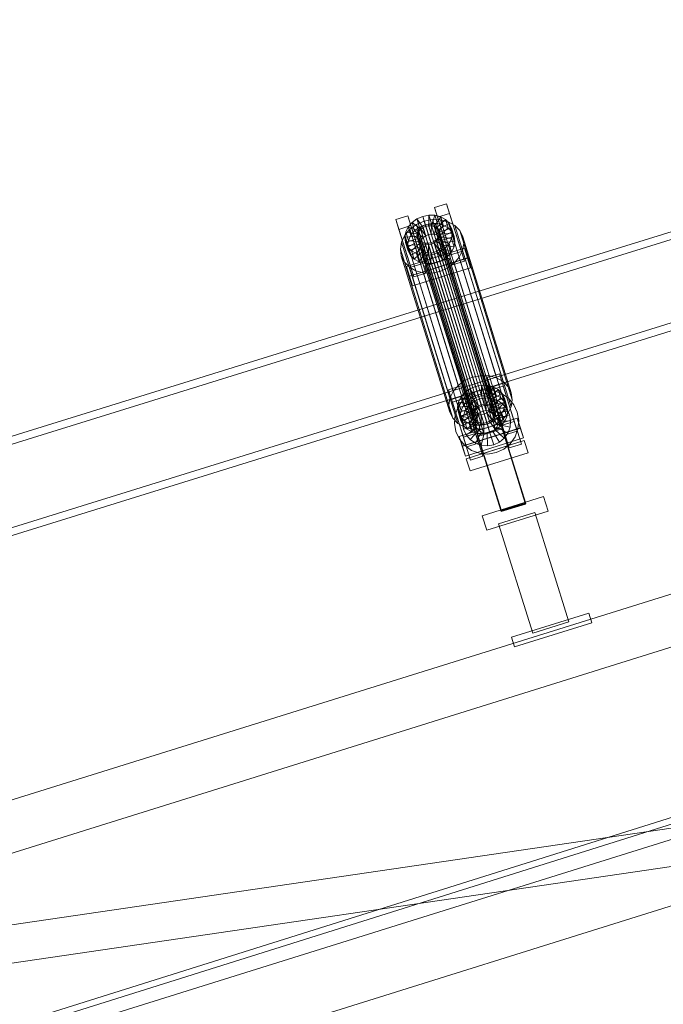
# Model space of a CAD drawing. Header units: millimetres. Extents: x -1970 to 61924, y -58230 to 6847.
# Tile 646 of 656: x 22203 to 22711, y 2329 to 3106. Entities that reach past the tile are written whole.
import ezdxf

# ---------------------------------------------------------------- set-up
doc = ezdxf.new("R2010")
doc.units = ezdxf.units.MM
doc.layers.add('COTAS_P', color=1, linetype='Continuous', lineweight=0)
doc.layers.add('lateral_C02', color=7, linetype='Continuous', lineweight=0)
doc.dimstyles.new('R19_100', dxfattribs={"dimtxt": 250, "dimasz": 150, "dimexe": 150, "dimexo": 80, "dimgap": 100, "dimtad": 1, "dimtih": 1, "dimtoh": 1, "dimdsep": 46, "dimcen": 0.09, "dimadec": 0, "dimazin": 0, "dimtfac": 1, "dimtdec": 4, "dimtofl": 0, "dimtmove": 0, "dimatfit": 3, "dimfxl": 1, "dimtolj": 1, "dimtzin": 0, "dimarcsym": 0})

# ---------------------------------------------------------------- blocks, each defined once
blk = doc.blocks.new('DIM_R26_4')
at = {"layer": 'COTAS_P'}
for p, q in [((15248.37, 1279.09), (24311.82, 4109.09)), ((24311.82, 4109.09), (24155.23, 4107.34)), ((24311.82, 4109.09), (24182.05, 4021.43)), ((24580.07, 3250), (24311.82, 4109.09)), ((15248.37, 1279.09), (15378.14, 1366.76)), ((15248.37, 1279.09), (15404.97, 1280.85)), ((15516.62, 420), (15248.37, 1279.09))]:
    blk.add_line(p, q, dxfattribs=at)
blk.add_text('9495 P', height=250, rotation=17.34062, dxfattribs=at).set_placement((19750.29, 2789.55))

msp = doc.modelspace()

# ---------------------------------------------------------------- linework, layer by layer
at = {"layer": 'lateral_C02'}
for p, q in [((15575.415, 232.817), (24634.01, 3078.273)), ((15576.913, 228.047), (24635.508, 3073.503)), ((22971.369, 3017.526), (22541.592, 2884.136)), ((22543.371, 2878.406), (22973.147, 3011.796)), ((22530.265, 2957.58), (22539.81, 2960.56)), ((22532.645, 2949.911), (22530.265, 2957.58)), ((22530.265, 2957.58), (22542.015, 2920.057)), ((22539.81, 2960.56), (22542.191, 2952.891)), ((22551.561, 2923.038), (22539.81, 2960.56)), ((22499.719, 2948.042), (22509.265, 2951.023)), ((22502.1, 2940.373), (22499.719, 2948.042)), ((22499.719, 2948.042), (22511.47, 2910.52)), ((22509.265, 2951.023), (22511.645, 2943.353)), ((22521.015, 2913.5), (22509.265, 2951.023)), ((22509.452, 2942.272), (22512.469, 2945.805)), ((22512.469, 2945.805), (22516.379, 2948.655)), ((22519.362, 2940.526), (22512.469, 2945.805)), ((22512.469, 2945.805), (22514.509, 2939.232)), ((22516.004, 2944.229), (22522.068, 2946.865)), ((22516.379, 2948.655), (22520.914, 2950.627)), ((22521.214, 2941.875), (22516.379, 2948.655)), ((22516.379, 2948.655), (22518.419, 2942.081)), ((22520.914, 2950.627), (22525.767, 2951.586)), ((22523.362, 2942.809), (22520.914, 2950.627)), ((22520.914, 2950.627), (22522.954, 2944.053)), ((22522.068, 2946.865), (22528.555, 2948.148)), ((22522.068, 2946.865), (22560.322, 2823.61)), ((22525.661, 2943.264), (22525.767, 2951.586)), ((22525.767, 2951.586), (22530.605, 2951.468)), ((22525.767, 2951.586), (22527.807, 2945.013)), ((22527.953, 2943.208), (22530.605, 2951.468)), ((22528.555, 2948.148), (22535.024, 2947.99)), ((22528.555, 2948.148), (22566.81, 2824.893)), ((22530.082, 2942.646), (22535.101, 2950.281)), ((22530.605, 2951.468), (22535.101, 2950.281)), ((22530.605, 2951.468), (22532.646, 2944.895)), ((22531.904, 2941.615), (22538.946, 2948.105)), ((22542.191, 2952.891), (22532.645, 2949.911)), ((22544.396, 2912.388), (22532.645, 2949.911)), ((22535.024, 2947.99), (22541.033, 2946.402)), ((22535.024, 2947.99), (22573.278, 2824.735)), ((22535.101, 2950.281), (22538.946, 2948.105)), ((22535.101, 2950.281), (22537.141, 2943.707)), ((22538.946, 2948.105), (22541.88, 2945.088)), ((22538.946, 2948.105), (22540.987, 2941.531)), ((22541.033, 2946.402), (22546.174, 2943.493)), ((22541.033, 2946.402), (22579.288, 2823.148)), ((22542.191, 2952.891), (22553.941, 2915.369)), ((22561.995, 2818.4), (22991.771, 2951.791)), ((22993.55, 2946.06), (22563.773, 2812.67)), ((22511.645, 2943.353), (22502.1, 2940.373)), ((22513.85, 2902.851), (22502.1, 2940.373)), ((22506.745, 2935.696), (22510.778, 2940.419)), ((22506.843, 2934.148), (22507.533, 2938.296)), ((22507.533, 2938.296), (22509.452, 2942.272)), ((22517.024, 2936.969), (22507.533, 2938.296)), ((22507.533, 2938.296), (22509.573, 2931.722)), ((22517.933, 2938.852), (22509.452, 2942.272)), ((22509.452, 2942.272), (22511.492, 2935.698)), ((22510.778, 2940.419), (22516.004, 2944.229)), ((22510.778, 2940.419), (22549.033, 2817.165)), ((22514.509, 2939.232), (22511.492, 2935.698)), ((22511.645, 2943.353), (22523.396, 2905.831)), ((22518.419, 2942.081), (22514.509, 2939.232)), ((22514.509, 2939.232), (22521.402, 2933.952)), ((22516.004, 2944.229), (22554.259, 2820.974)), ((22516.357, 2936.099), (22516.684, 2938.064)), ((22516.684, 2938.064), (22517.593, 2939.948)), ((22516.684, 2938.064), (22561.059, 2795.089)), ((22517.933, 2938.852), (22517.024, 2936.969)), ((22517.593, 2939.948), (22519.022, 2941.621)), ((22517.593, 2939.948), (22561.968, 2796.972)), ((22519.362, 2940.526), (22517.933, 2938.852)), ((22519.973, 2932.278), (22517.933, 2938.852)), ((22522.954, 2944.053), (22518.419, 2942.081)), ((22518.419, 2942.081), (22523.254, 2935.302)), ((22519.022, 2941.621), (22520.874, 2942.971)), ((22519.022, 2941.621), (22563.397, 2798.646)), ((22521.214, 2941.875), (22519.362, 2940.526)), ((22521.402, 2933.952), (22519.362, 2940.526)), ((22520.874, 2942.971), (22523.022, 2943.905)), ((22520.874, 2942.971), (22565.249, 2799.996)), ((22523.362, 2942.809), (22521.214, 2941.875)), ((22523.254, 2935.302), (22521.214, 2941.875)), ((22527.807, 2945.013), (22522.954, 2944.053)), ((22522.954, 2944.053), (22525.402, 2936.236)), ((22523.022, 2943.905), (22525.321, 2944.36)), ((22523.022, 2943.905), (22567.398, 2800.93)), ((22525.661, 2943.264), (22523.362, 2942.809)), ((22525.402, 2936.236), (22523.362, 2942.809)), ((22525.321, 2944.36), (22527.613, 2944.304)), ((22525.321, 2944.36), (22569.696, 2801.384)), ((22527.953, 2943.208), (22525.661, 2943.264)), ((22527.701, 2936.69), (22525.661, 2943.264)), ((22527.613, 2944.304), (22529.742, 2943.741)), ((22527.613, 2944.304), (22571.988, 2801.328)), ((22527.807, 2945.013), (22527.701, 2936.69)), ((22532.646, 2944.895), (22527.807, 2945.013)), ((22530.082, 2942.646), (22527.953, 2943.208)), ((22529.993, 2936.634), (22527.953, 2943.208)), ((22529.742, 2943.741), (22531.564, 2942.71)), ((22529.742, 2943.741), (22574.118, 2800.766)), ((22532.646, 2944.895), (22529.993, 2936.634)), ((22531.904, 2941.615), (22530.082, 2942.646)), ((22532.122, 2936.072), (22530.082, 2942.646)), ((22531.564, 2942.71), (22532.953, 2941.281)), ((22531.564, 2942.71), (22575.939, 2799.735)), ((22533.293, 2940.186), (22531.904, 2941.615)), ((22533.944, 2935.041), (22531.904, 2941.615)), ((22537.141, 2943.707), (22532.122, 2936.072)), ((22537.141, 2943.707), (22532.646, 2944.895)), ((22532.953, 2941.281), (22533.816, 2939.552)), ((22532.953, 2941.281), (22577.329, 2798.306)), ((22533.293, 2940.186), (22541.88, 2945.088)), ((22534.156, 2938.456), (22533.293, 2940.186)), ((22535.334, 2933.612), (22533.293, 2940.186)), ((22534.094, 2937.64), (22533.767, 2935.675)), ((22533.816, 2939.552), (22534.094, 2937.64)), ((22578.192, 2796.577), (22533.816, 2939.552)), ((22540.987, 2941.531), (22533.944, 2935.041)), ((22534.094, 2937.64), (22578.469, 2794.664)), ((22543.702, 2941.437), (22534.156, 2938.456)), ((22534.156, 2938.456), (22536.197, 2931.883)), ((22534.434, 2936.544), (22534.156, 2938.456)), ((22543.92, 2938.515), (22535.334, 2933.612)), ((22540.987, 2941.531), (22537.141, 2943.707)), ((22543.92, 2938.515), (22540.987, 2941.531)), ((22541.88, 2945.088), (22543.702, 2941.437)), ((22541.88, 2945.088), (22543.92, 2938.515)), ((22545.742, 2934.863), (22543.702, 2941.437)), ((22543.702, 2941.437), (22544.288, 2937.4)), ((22545.742, 2934.863), (22543.92, 2938.515)), ((22546.174, 2943.493), (22550.096, 2939.461)), ((22546.174, 2943.493), (22584.429, 2820.239)), ((22550.096, 2939.461), (22552.531, 2934.58)), ((22550.096, 2939.461), (22588.35, 2816.206)), ((22503.257, 2924.836), (22504.179, 2930.381)), ((22504.179, 2930.381), (22506.745, 2935.696)), ((22504.179, 2930.381), (22542.434, 2807.126)), ((22506.745, 2935.696), (22544.999, 2812.441)), ((22516.697, 2935.004), (22506.843, 2934.148)), ((22506.843, 2934.148), (22508.883, 2927.574)), ((22507.429, 2930.111), (22506.843, 2934.148)), ((22516.974, 2933.091), (22507.429, 2930.111)), ((22507.429, 2930.111), (22509.469, 2923.537)), ((22509.251, 2926.46), (22507.429, 2930.111)), ((22509.573, 2931.722), (22508.883, 2927.574)), ((22517.837, 2931.362), (22509.251, 2926.46)), ((22511.492, 2935.698), (22509.573, 2931.722)), ((22509.573, 2931.722), (22519.064, 2930.395)), ((22511.492, 2935.698), (22519.973, 2932.278)), ((22519.227, 2929.933), (22512.184, 2923.443)), ((22516.634, 2934.187), (22516.357, 2936.099)), ((22516.357, 2936.099), (22560.732, 2793.124)), ((22517.497, 2932.458), (22516.634, 2934.187)), ((22516.634, 2934.187), (22561.01, 2791.212)), ((22517.024, 2936.969), (22516.697, 2935.004)), ((22518.737, 2928.43), (22516.697, 2935.004)), ((22516.697, 2935.004), (22516.974, 2933.091)), ((22519.015, 2926.518), (22516.974, 2933.091)), ((22516.974, 2933.091), (22517.837, 2931.362)), ((22519.064, 2930.395), (22517.024, 2936.969)), ((22518.887, 2931.029), (22517.497, 2932.458)), ((22517.497, 2932.458), (22561.873, 2789.482)), ((22519.878, 2924.788), (22517.837, 2931.362)), ((22517.837, 2931.362), (22519.227, 2929.933)), ((22518.737, 2928.43), (22519.064, 2930.395)), ((22520.709, 2929.998), (22518.887, 2931.029)), ((22518.887, 2931.029), (22563.262, 2788.053)), ((22519.064, 2930.395), (22519.973, 2932.278)), ((22521.267, 2923.36), (22519.227, 2929.933)), ((22519.227, 2929.933), (22521.049, 2928.902)), ((22519.973, 2932.278), (22521.402, 2933.952)), ((22522.838, 2929.435), (22520.709, 2929.998)), ((22520.709, 2929.998), (22565.084, 2787.023)), ((22521.402, 2933.952), (22523.254, 2935.302)), ((22523.254, 2935.302), (22525.402, 2936.236)), ((22527.429, 2929.834), (22525.13, 2929.38)), ((22525.402, 2936.236), (22527.701, 2936.69)), ((22529.577, 2930.768), (22527.429, 2929.834)), ((22527.429, 2929.834), (22571.804, 2786.859)), ((22527.701, 2936.69), (22529.993, 2936.634)), ((22531.429, 2932.118), (22529.577, 2930.768)), ((22529.577, 2930.768), (22573.952, 2787.793)), ((22529.917, 2929.672), (22531.769, 2931.022)), ((22529.993, 2936.634), (22532.122, 2936.072)), ((22532.858, 2933.791), (22531.429, 2932.118)), ((22531.429, 2932.118), (22575.804, 2789.143)), ((22531.769, 2931.022), (22533.198, 2932.696)), ((22531.769, 2931.022), (22538.662, 2925.743)), ((22533.809, 2924.449), (22531.769, 2931.022)), ((22532.122, 2936.072), (22533.944, 2935.041)), ((22533.767, 2935.675), (22532.858, 2933.791)), ((22532.858, 2933.791), (22577.233, 2790.816)), ((22533.198, 2932.696), (22534.107, 2934.579)), ((22533.198, 2932.696), (22541.679, 2929.276)), ((22535.238, 2926.122), (22533.198, 2932.696)), ((22533.767, 2935.675), (22578.142, 2792.7)), ((22533.944, 2935.041), (22535.334, 2933.612)), ((22534.107, 2934.579), (22534.434, 2936.544)), ((22534.107, 2934.579), (22543.598, 2933.252)), ((22536.147, 2928.006), (22534.107, 2934.579)), ((22534.434, 2936.544), (22544.288, 2937.4)), ((22536.474, 2929.97), (22534.434, 2936.544)), ((22535.334, 2933.612), (22536.197, 2931.883)), ((22536.474, 2929.97), (22536.147, 2928.006)), ((22536.197, 2931.883), (22545.742, 2934.863)), ((22536.197, 2931.883), (22536.474, 2929.97)), ((22546.328, 2930.826), (22536.474, 2929.97)), ((22543.598, 2933.252), (22541.679, 2929.276)), ((22544.288, 2937.4), (22543.598, 2933.252)), ((22543.598, 2933.252), (22545.638, 2926.678)), ((22544.288, 2937.4), (22546.328, 2930.826)), ((22545.638, 2926.678), (22546.328, 2930.826)), ((22546.328, 2930.826), (22545.742, 2934.863)), ((22552.531, 2934.58), (22553.314, 2929.183)), ((22590.786, 2811.325), (22552.531, 2934.58)), ((22504.04, 2919.439), (22503.257, 2924.836)), ((22503.257, 2924.836), (22541.512, 2801.581)), ((22508.117, 2911.189), (22553.935, 2925.495)), ((22508.883, 2927.574), (22518.737, 2928.43)), ((22508.883, 2927.574), (22509.469, 2923.537)), ((22509.251, 2926.46), (22511.291, 2919.886)), ((22512.184, 2923.443), (22509.251, 2926.46)), ((22509.469, 2923.537), (22519.015, 2926.518)), ((22509.469, 2923.537), (22511.291, 2919.886)), ((22511.291, 2919.886), (22519.878, 2924.788)), ((22512.184, 2923.443), (22514.225, 2916.87)), ((22516.03, 2921.267), (22512.184, 2923.443)), ((22514.225, 2916.87), (22521.267, 2923.36)), ((22521.049, 2928.902), (22516.03, 2921.267)), ((22518.07, 2914.694), (22523.089, 2922.329)), ((22519.015, 2926.518), (22518.737, 2928.43)), ((22519.878, 2924.788), (22519.015, 2926.518)), ((22521.267, 2923.36), (22519.878, 2924.788)), ((22523.178, 2928.34), (22520.525, 2920.08)), ((22523.089, 2922.329), (22521.049, 2928.902)), ((22521.049, 2928.902), (22523.178, 2928.34)), ((22523.089, 2922.329), (22521.267, 2923.36)), ((22525.13, 2929.38), (22522.838, 2929.435)), ((22522.838, 2929.435), (22567.213, 2786.46)), ((22525.218, 2921.766), (22523.089, 2922.329)), ((22525.218, 2921.766), (22523.178, 2928.34)), ((22523.178, 2928.34), (22525.47, 2928.284)), ((22525.13, 2929.38), (22569.505, 2786.404)), ((22525.47, 2928.284), (22525.364, 2919.962)), ((22525.47, 2928.284), (22527.769, 2928.738)), ((22527.51, 2921.71), (22525.47, 2928.284)), ((22529.809, 2922.165), (22527.51, 2921.71)), ((22527.769, 2928.738), (22529.917, 2929.672)), ((22527.769, 2928.738), (22530.217, 2920.921)), ((22529.809, 2922.165), (22527.769, 2928.738)), ((22531.957, 2923.099), (22529.809, 2922.165)), ((22532.257, 2914.348), (22529.809, 2922.165)), ((22529.917, 2929.672), (22534.752, 2922.893)), ((22531.957, 2923.099), (22529.917, 2929.672)), ((22534.752, 2922.893), (22530.217, 2920.921)), ((22533.809, 2924.449), (22531.957, 2923.099)), ((22536.792, 2916.319), (22531.957, 2923.099)), ((22535.238, 2926.122), (22533.809, 2924.449)), ((22540.702, 2919.169), (22533.809, 2924.449)), ((22538.662, 2925.743), (22534.752, 2922.893)), ((22534.752, 2922.893), (22536.792, 2916.319)), ((22536.147, 2928.006), (22535.238, 2926.122)), ((22543.719, 2922.702), (22535.238, 2926.122)), ((22545.638, 2926.678), (22536.147, 2928.006)), ((22541.679, 2929.276), (22538.662, 2925.743)), ((22538.662, 2925.743), (22540.702, 2919.169)), ((22540.702, 2919.169), (22543.719, 2922.702)), ((22541.679, 2929.276), (22543.719, 2922.702)), ((22551.561, 2923.038), (22542.015, 2920.057)), ((22543.719, 2922.702), (22545.638, 2926.678)), ((22552.392, 2923.638), (22549.827, 2918.322)), ((22553.941, 2915.369), (22551.561, 2923.038)), ((22553.314, 2929.183), (22552.392, 2923.638)), ((22552.392, 2923.638), (22590.647, 2800.383)), ((22553.314, 2929.183), (22591.569, 2805.928)), ((22553.935, 2925.495), (22556.315, 2917.826)), ((22556.383, 2917.678), (22553.935, 2925.495)), ((22506.476, 2914.558), (22504.04, 2919.439)), ((22504.04, 2919.439), (22542.295, 2796.184)), ((22510.397, 2910.525), (22506.476, 2914.558)), ((22506.476, 2914.558), (22544.73, 2791.303)), ((22556.315, 2917.826), (22510.497, 2903.52)), ((22556.383, 2917.678), (22510.565, 2903.372)), ((22511.291, 2919.886), (22514.225, 2916.87)), ((22514.225, 2916.87), (22518.07, 2914.694)), ((22516.03, 2921.267), (22518.07, 2914.694)), ((22520.525, 2920.08), (22516.03, 2921.267)), ((22518.07, 2914.694), (22522.566, 2913.506)), ((22520.525, 2920.08), (22522.566, 2913.506)), ((22525.364, 2919.962), (22520.525, 2920.08)), ((22522.566, 2913.506), (22525.218, 2921.766)), ((22522.633, 2911.649), (22541.723, 2917.61)), ((22541.799, 2917.367), (22522.709, 2911.405)), ((22527.51, 2921.71), (22525.218, 2921.766)), ((22530.217, 2920.921), (22525.364, 2919.962)), ((22525.364, 2919.962), (22527.404, 2913.388)), ((22527.404, 2913.388), (22527.51, 2921.71)), ((22527.404, 2913.388), (22532.257, 2914.348)), ((22530.217, 2920.921), (22532.257, 2914.348)), ((22532.257, 2914.348), (22536.792, 2916.319)), ((22536.792, 2916.319), (22540.702, 2919.169)), ((22541.723, 2917.61), (22541.799, 2917.367)), ((22602.116, 2724.205), (22541.723, 2917.61)), ((22541.799, 2917.367), (22602.192, 2723.962)), ((22542.015, 2920.057), (22544.396, 2912.388)), ((22544.396, 2912.388), (22553.941, 2915.369)), ((22549.827, 2918.322), (22545.793, 2913.599)), ((22549.827, 2918.322), (22588.081, 2795.068)), ((22556.315, 2917.826), (22558.763, 2910.009)), ((22558.763, 2910.009), (22556.383, 2917.678)), ((22510.497, 2903.52), (22508.117, 2911.189)), ((22508.117, 2911.189), (22510.565, 2903.372)), ((22515.538, 2907.616), (22510.397, 2910.525)), ((22510.397, 2910.525), (22548.652, 2787.271)), ((22521.015, 2913.5), (22511.47, 2910.52)), ((22511.47, 2910.52), (22513.85, 2902.851)), ((22512.945, 2895.703), (22558.763, 2910.009)), ((22521.548, 2906.028), (22515.538, 2907.616)), ((22515.538, 2907.616), (22553.793, 2784.361)), ((22523.396, 2905.831), (22521.015, 2913.5)), ((22522.566, 2913.506), (22527.404, 2913.388)), ((22522.709, 2911.405), (22522.633, 2911.649)), ((22583.026, 2718.244), (22522.633, 2911.649)), ((22583.101, 2718), (22522.709, 2911.405)), ((22534.504, 2907.154), (22528.017, 2905.871)), ((22540.567, 2909.789), (22534.504, 2907.154)), ((22534.504, 2907.154), (22572.758, 2783.899)), ((22545.793, 2913.599), (22540.567, 2909.789)), ((22540.567, 2909.789), (22578.822, 2786.535)), ((22545.793, 2913.599), (22584.048, 2790.344)), ((22512.945, 2895.703), (22510.497, 2903.52)), ((22510.565, 2903.372), (22512.945, 2895.703)), ((22513.85, 2902.851), (22523.396, 2905.831)), ((22528.017, 2905.871), (22521.548, 2906.028)), ((22521.548, 2906.028), (22559.803, 2782.774)), ((22528.017, 2905.871), (22566.271, 2782.616)), ((22541.592, 2884.136), (21968.557, 2706.282)), ((22561.995, 2818.4), (22541.592, 2884.136)), ((22541.592, 2884.136), (22543.371, 2878.406)), ((21970.336, 2700.552), (22543.371, 2878.406)), ((22543.371, 2878.406), (22563.773, 2812.67)), ((22554.259, 2820.974), (22549.033, 2817.165)), ((22560.322, 2823.61), (22554.259, 2820.974)), ((22566.81, 2824.893), (22560.322, 2823.61)), ((22573.278, 2824.735), (22566.81, 2824.893)), ((22571.92, 2823.369), (22581.466, 2826.35)), ((22574.3, 2815.7), (22571.92, 2823.369)), ((22571.92, 2823.369), (22583.671, 2785.847)), ((22579.288, 2823.148), (22573.278, 2824.735)), ((22584.429, 2820.239), (22579.288, 2823.148)), ((22581.466, 2826.35), (22583.846, 2818.681)), ((22593.216, 2788.827), (22581.466, 2826.35)), ((21988.96, 2640.547), (22561.995, 2818.4)), ((22541.374, 2813.832), (22550.92, 2816.812)), ((22543.755, 2806.162), (22541.374, 2813.832)), ((22541.374, 2813.832), (22553.125, 2776.309)), ((22549.033, 2817.165), (22544.999, 2812.441)), ((22550.92, 2816.812), (22553.3, 2809.143)), ((22562.671, 2779.29), (22550.92, 2816.812)), ((22554.124, 2811.595), (22558.034, 2814.444)), ((22558.034, 2814.444), (22562.569, 2816.416)), ((22562.869, 2807.665), (22558.034, 2814.444)), ((22558.034, 2814.444), (22560.074, 2807.871)), ((22562.569, 2816.416), (22567.422, 2817.376)), ((22565.017, 2808.599), (22562.569, 2816.416)), ((22562.569, 2816.416), (22564.609, 2809.842)), ((22563.773, 2812.67), (22570.307, 2813.803)), ((22567.316, 2809.053), (22567.422, 2817.376)), ((22567.422, 2817.376), (22572.261, 2817.258)), ((22567.422, 2817.376), (22569.462, 2810.802)), ((22569.608, 2808.997), (22572.261, 2817.258)), ((22570.307, 2813.803), (22576.91, 2813.207)), ((22571.737, 2808.435), (22576.756, 2816.07)), ((22572.261, 2817.258), (22576.756, 2816.07)), ((22572.261, 2817.258), (22574.301, 2810.684)), ((22573.559, 2807.404), (22580.601, 2813.894)), ((22583.846, 2818.681), (22574.3, 2815.7)), ((22586.051, 2778.178), (22574.3, 2815.7)), ((22574.989, 2813.658), (22584.534, 2816.638)), ((22574.989, 2813.658), (22589.295, 2767.839)), ((22576.756, 2816.07), (22580.601, 2813.894)), ((22576.756, 2816.07), (22578.796, 2809.497)), ((22576.91, 2813.207), (22583.135, 2810.922)), ((22580.601, 2813.894), (22583.535, 2810.878)), ((22580.601, 2813.894), (22582.642, 2807.32)), ((22583.846, 2818.681), (22595.596, 2781.158)), ((22588.35, 2816.206), (22584.429, 2820.239)), ((22598.841, 2770.82), (22584.534, 2816.638)), ((22590.786, 2811.325), (22588.35, 2816.206)), ((22563.773, 2812.67), (21990.738, 2634.816)), ((22542.434, 2807.126), (22541.512, 2801.581)), ((22544.999, 2812.441), (22542.434, 2807.126)), ((22553.3, 2809.143), (22543.755, 2806.162)), ((22555.505, 2768.64), (22543.755, 2806.162)), ((22544.443, 2804.12), (22553.989, 2807.1)), ((22548.847, 2800.215), (22552.665, 2805.636)), ((22549.188, 2804.085), (22551.107, 2808.061)), ((22551.107, 2808.061), (22554.124, 2811.595)), ((22559.588, 2804.641), (22551.107, 2808.061)), ((22551.107, 2808.061), (22553.147, 2801.488)), ((22552.665, 2805.636), (22557.756, 2809.884)), ((22553.3, 2809.143), (22565.051, 2771.62)), ((22568.295, 2761.282), (22553.989, 2807.1)), ((22561.017, 2806.315), (22554.124, 2811.595)), ((22554.124, 2811.595), (22556.164, 2805.021)), ((22560.074, 2807.871), (22556.164, 2805.021)), ((22557.756, 2809.884), (22563.773, 2812.67)), ((22561.017, 2806.315), (22559.588, 2804.641)), ((22564.609, 2809.842), (22560.074, 2807.871)), ((22560.074, 2807.871), (22564.909, 2801.091)), ((22562.869, 2807.665), (22561.017, 2806.315)), ((22563.057, 2799.741), (22561.017, 2806.315)), ((22561.18, 2804.477), (22565.681, 2806.561)), ((22565.017, 2808.599), (22562.869, 2807.665)), ((22564.909, 2801.091), (22562.869, 2807.665)), ((22569.462, 2810.802), (22564.609, 2809.842)), ((22564.609, 2809.842), (22567.058, 2802.025)), ((22567.316, 2809.053), (22565.017, 2808.599)), ((22567.058, 2802.025), (22565.017, 2808.599)), ((22565.681, 2806.561), (22570.568, 2807.409)), ((22568.661, 2797.015), (22565.681, 2806.561)), ((22569.608, 2808.997), (22567.316, 2809.053)), ((22569.356, 2802.48), (22567.316, 2809.053)), ((22569.462, 2810.802), (22569.356, 2802.48)), ((22574.301, 2810.684), (22569.462, 2810.802)), ((22571.737, 2808.435), (22569.608, 2808.997)), ((22571.648, 2802.424), (22569.608, 2808.997)), ((22570.976, 2797.417), (22570.568, 2807.409)), ((22570.568, 2807.409), (22575.508, 2806.962)), ((22574.301, 2810.684), (22571.648, 2802.424)), ((22573.559, 2807.404), (22571.737, 2808.435)), ((22573.778, 2801.861), (22571.737, 2808.435)), ((22573.316, 2797.206), (22575.508, 2806.962)), ((22574.948, 2805.975), (22573.559, 2807.404)), ((22575.599, 2800.831), (22573.559, 2807.404)), ((22578.796, 2809.497), (22573.778, 2801.861)), ((22578.796, 2809.497), (22574.301, 2810.684)), ((22574.948, 2805.975), (22583.535, 2810.878)), ((22575.811, 2804.246), (22574.948, 2805.975)), ((22576.989, 2799.402), (22574.948, 2805.975)), ((22575.508, 2806.962), (22580.164, 2805.253)), ((22582.642, 2807.32), (22575.599, 2800.831)), ((22585.357, 2807.226), (22575.811, 2804.246)), ((22582.642, 2807.32), (22578.796, 2809.497)), ((22585.575, 2804.304), (22582.642, 2807.32)), ((22583.135, 2810.922), (22588.556, 2807.103)), ((22583.535, 2810.878), (22585.357, 2807.226)), ((22583.535, 2810.878), (22585.575, 2804.304)), ((22587.397, 2800.653), (22585.357, 2807.226)), ((22585.357, 2807.226), (22585.943, 2803.189)), ((22588.556, 2807.103), (22592.804, 2802.012)), ((22590.647, 2800.383), (22591.569, 2805.928)), ((22591.569, 2805.928), (22590.786, 2811.325)), ((22541.512, 2801.581), (22542.295, 2796.184)), ((22544.443, 2804.12), (22558.75, 2758.302)), ((22546.561, 2793.991), (22548.847, 2800.215)), ((22548.498, 2799.938), (22549.188, 2804.085)), ((22558.352, 2800.793), (22548.498, 2799.938)), ((22548.498, 2799.938), (22550.538, 2793.364)), ((22549.084, 2795.9), (22548.498, 2799.938)), ((22558.63, 2798.881), (22549.084, 2795.9)), ((22558.679, 2802.758), (22549.188, 2804.085)), ((22549.188, 2804.085), (22551.229, 2797.512)), ((22553.147, 2801.488), (22551.229, 2797.512)), ((22556.164, 2805.021), (22553.147, 2801.488)), ((22553.147, 2801.488), (22561.628, 2798.068)), ((22554.515, 2797.244), (22557.371, 2801.299)), ((22556.164, 2805.021), (22563.057, 2799.741)), ((22557.371, 2801.299), (22561.18, 2804.477)), ((22564.725, 2794.523), (22557.371, 2801.299)), ((22558.679, 2802.758), (22558.352, 2800.793)), ((22560.392, 2794.22), (22558.352, 2800.793)), ((22558.352, 2800.793), (22558.63, 2798.881)), ((22560.67, 2792.307), (22558.63, 2798.881)), ((22558.63, 2798.881), (22559.493, 2797.151)), ((22559.588, 2804.641), (22558.679, 2802.758)), ((22560.719, 2796.184), (22558.679, 2802.758)), ((22561.628, 2798.068), (22559.588, 2804.641)), ((22560.719, 2796.184), (22561.628, 2798.068)), ((22566.529, 2796.028), (22561.18, 2804.477)), ((22561.628, 2798.068), (22563.057, 2799.741)), ((22563.397, 2798.646), (22561.968, 2796.972)), ((22563.057, 2799.741), (22564.909, 2801.091)), ((22565.249, 2799.996), (22563.397, 2798.646)), ((22564.909, 2801.091), (22567.058, 2802.025)), ((22567.398, 2800.93), (22565.249, 2799.996)), ((22567.058, 2802.025), (22569.356, 2802.48)), ((22569.696, 2801.384), (22567.398, 2800.93)), ((22569.356, 2802.48), (22571.648, 2802.424)), ((22571.988, 2801.328), (22569.696, 2801.384)), ((22571.648, 2802.424), (22573.778, 2801.861)), ((22574.118, 2800.766), (22571.988, 2801.328)), ((22573.424, 2796.812), (22574.853, 2798.485)), ((22573.778, 2801.861), (22575.599, 2800.831)), ((22575.939, 2799.735), (22574.118, 2800.766)), ((22574.853, 2798.485), (22575.762, 2800.369)), ((22574.853, 2798.485), (22583.334, 2795.065)), ((22576.893, 2791.912), (22574.853, 2798.485)), ((22575.522, 2796.396), (22580.164, 2805.253)), ((22575.599, 2800.831), (22576.989, 2799.402)), ((22575.762, 2800.369), (22576.089, 2802.334)), ((22575.762, 2800.369), (22585.253, 2799.041)), ((22577.802, 2793.795), (22575.762, 2800.369)), ((22575.811, 2804.246), (22577.852, 2797.672)), ((22576.089, 2802.334), (22575.811, 2804.246)), ((22577.329, 2798.306), (22575.939, 2799.735)), ((22576.089, 2802.334), (22585.943, 2803.189)), ((22578.129, 2795.76), (22576.089, 2802.334)), ((22585.575, 2804.304), (22576.989, 2799.402)), ((22576.989, 2799.402), (22577.852, 2797.672)), ((22578.192, 2796.577), (22577.329, 2798.306)), ((22577.443, 2795.043), (22584.219, 2802.397)), ((22577.852, 2797.672), (22587.397, 2800.653)), ((22577.852, 2797.672), (22578.129, 2795.76)), ((22578.948, 2793.239), (22587.397, 2798.588)), ((22580.164, 2805.253), (22584.219, 2802.397)), ((22585.253, 2799.041), (22583.334, 2795.065)), ((22584.219, 2802.397), (22587.397, 2798.588)), ((22585.943, 2803.189), (22585.253, 2799.041)), ((22585.253, 2799.041), (22587.293, 2792.468)), ((22587.397, 2800.653), (22585.575, 2804.304)), ((22585.943, 2803.189), (22587.983, 2796.616)), ((22587.983, 2796.616), (22587.397, 2800.653)), ((22587.397, 2798.588), (22589.48, 2794.087)), ((22588.081, 2795.068), (22590.647, 2800.383)), ((22592.804, 2802.012), (22595.589, 2795.995)), ((22542.295, 2796.184), (22544.73, 2791.303)), ((22544.73, 2791.303), (22548.652, 2787.271)), ((22545.965, 2787.387), (22546.561, 2793.991)), ((22549.084, 2795.9), (22551.124, 2789.327)), ((22550.906, 2792.249), (22549.084, 2795.9)), ((22549.772, 2776.978), (22595.59, 2791.285)), ((22551.229, 2797.512), (22550.538, 2793.364)), ((22550.538, 2793.364), (22560.392, 2794.22)), ((22550.538, 2793.364), (22551.124, 2789.327)), ((22559.493, 2797.151), (22550.906, 2792.249)), ((22550.906, 2792.249), (22552.946, 2785.676)), ((22553.84, 2789.233), (22550.906, 2792.249)), ((22551.124, 2789.327), (22560.67, 2792.307)), ((22551.229, 2797.512), (22560.719, 2796.184)), ((22552.36, 2787.648), (22552.806, 2792.588)), ((22552.806, 2792.588), (22554.515, 2797.244)), ((22562.563, 2790.397), (22552.806, 2792.588)), ((22552.946, 2785.676), (22561.533, 2790.578)), ((22560.882, 2795.723), (22553.84, 2789.233)), ((22563.372, 2792.602), (22554.515, 2797.244)), ((22562.704, 2794.692), (22557.685, 2787.057)), ((22561.533, 2790.578), (22559.493, 2797.151)), ((22559.493, 2797.151), (22560.882, 2795.723)), ((22560.392, 2794.22), (22560.719, 2796.184)), ((22560.67, 2792.307), (22560.392, 2794.22)), ((22561.533, 2790.578), (22560.67, 2792.307)), ((22561.059, 2795.089), (22560.732, 2793.124)), ((22560.732, 2793.124), (22561.01, 2791.212)), ((22562.922, 2789.149), (22560.882, 2795.723)), ((22560.882, 2795.723), (22562.704, 2794.692)), ((22561.01, 2791.212), (22561.873, 2789.482)), ((22561.968, 2796.972), (22561.059, 2795.089)), ((22562.922, 2789.149), (22561.533, 2790.578)), ((22564.833, 2794.129), (22562.18, 2785.869)), ((22562.351, 2788.057), (22562.563, 2790.397)), ((22562.563, 2790.397), (22563.372, 2792.602)), ((22564.744, 2788.118), (22562.704, 2794.692)), ((22562.704, 2794.692), (22564.833, 2794.129)), ((22563.372, 2792.602), (22564.725, 2794.523)), ((22564.725, 2794.523), (22566.529, 2796.028)), ((22566.873, 2787.556), (22564.833, 2794.129)), ((22564.833, 2794.129), (22567.125, 2794.073)), ((22566.529, 2796.028), (22568.661, 2797.015)), ((22567.125, 2794.073), (22567.019, 2785.751)), ((22567.125, 2794.073), (22569.424, 2794.528)), ((22569.165, 2787.5), (22567.125, 2794.073)), ((22568.661, 2797.015), (22570.976, 2797.417)), ((22569.424, 2794.528), (22571.572, 2795.462)), ((22569.424, 2794.528), (22571.872, 2786.711)), ((22571.464, 2787.954), (22569.424, 2794.528)), ((22570.976, 2797.417), (22573.316, 2797.206)), ((22571.572, 2795.462), (22573.424, 2796.812)), ((22571.572, 2795.462), (22576.407, 2788.683)), ((22573.612, 2788.888), (22571.572, 2795.462)), ((22573.316, 2797.206), (22575.522, 2796.396)), ((22573.424, 2796.812), (22580.317, 2791.532)), ((22575.464, 2790.238), (22573.424, 2796.812)), ((22575.464, 2790.238), (22573.612, 2788.888)), ((22576.893, 2791.912), (22575.464, 2790.238)), ((22582.357, 2784.959), (22575.464, 2790.238)), ((22575.522, 2796.396), (22577.443, 2795.043)), ((22575.804, 2789.143), (22577.233, 2790.816)), ((22580.317, 2791.532), (22576.407, 2788.683)), ((22577.802, 2793.795), (22576.893, 2791.912)), ((22585.374, 2788.492), (22576.893, 2791.912)), ((22577.233, 2790.816), (22578.142, 2792.7)), ((22577.443, 2795.043), (22578.948, 2793.239)), ((22578.129, 2795.76), (22577.802, 2793.795)), ((22587.293, 2792.468), (22577.802, 2793.795)), ((22587.983, 2796.616), (22578.129, 2795.76)), ((22578.142, 2792.7), (22578.469, 2794.664)), ((22578.469, 2794.664), (22578.192, 2796.577)), ((22578.822, 2786.535), (22584.048, 2790.344)), ((22578.948, 2793.239), (22579.935, 2791.107)), ((22589.48, 2794.087), (22579.935, 2791.107)), ((22579.935, 2791.107), (22580.336, 2788.792)), ((22583.334, 2795.065), (22580.317, 2791.532)), ((22580.317, 2791.532), (22582.357, 2784.959)), ((22583.334, 2795.065), (22585.374, 2788.492)), ((22584.048, 2790.344), (22588.081, 2795.068)), ((22585.374, 2788.492), (22587.293, 2792.468)), ((22587.293, 2792.468), (22587.983, 2796.616)), ((22589.48, 2794.087), (22590.328, 2789.2)), ((22595.589, 2795.995), (22596.723, 2789.462)), ((22595.59, 2791.285), (22597.97, 2783.616)), ((22598.038, 2783.468), (22595.59, 2791.285)), ((22547.098, 2780.854), (22545.965, 2787.387)), ((22548.652, 2787.271), (22553.793, 2784.361)), ((22551.124, 2789.327), (22552.946, 2785.676)), ((22597.97, 2783.616), (22552.152, 2769.309)), ((22598.038, 2783.468), (22552.22, 2769.161)), ((22562.351, 2788.057), (22552.36, 2787.648)), ((22553.207, 2782.761), (22552.36, 2787.648)), ((22552.946, 2785.676), (22555.88, 2782.659)), ((22562.753, 2785.742), (22553.207, 2782.761)), ((22555.291, 2778.26), (22553.207, 2782.761)), ((22553.793, 2784.361), (22559.803, 2782.774)), ((22553.84, 2789.233), (22555.88, 2782.659)), ((22557.685, 2787.057), (22553.84, 2789.233)), ((22563.74, 2783.61), (22555.291, 2778.26)), ((22555.88, 2782.659), (22562.922, 2789.149)), ((22555.88, 2782.659), (22559.725, 2780.483)), ((22557.685, 2787.057), (22559.725, 2780.483)), ((22562.18, 2785.869), (22557.685, 2787.057)), ((22559.725, 2780.483), (22564.744, 2788.118)), ((22559.803, 2782.774), (22566.271, 2782.616)), ((22561.873, 2789.482), (22563.262, 2788.053)), ((22562.18, 2785.869), (22564.221, 2779.296)), ((22567.019, 2785.751), (22562.18, 2785.869)), ((22562.753, 2785.742), (22562.351, 2788.057)), ((22563.74, 2783.61), (22562.753, 2785.742)), ((22564.744, 2788.118), (22562.922, 2789.149)), ((22563.262, 2788.053), (22565.084, 2787.023)), ((22565.245, 2781.806), (22563.74, 2783.61)), ((22564.202, 2777.712), (22583.293, 2783.675)), ((22564.221, 2779.296), (22566.873, 2787.556)), ((22583.54, 2782.882), (22564.45, 2776.92)), ((22566.873, 2787.556), (22564.744, 2788.118)), ((22565.084, 2787.023), (22567.213, 2786.46)), ((22566.271, 2782.616), (22572.758, 2783.899)), ((22569.165, 2787.5), (22566.873, 2787.556)), ((22571.872, 2786.711), (22567.019, 2785.751)), ((22567.019, 2785.751), (22569.06, 2779.178)), ((22567.213, 2786.46), (22569.505, 2786.404)), ((22569.06, 2779.178), (22569.165, 2787.5)), ((22571.464, 2787.954), (22569.165, 2787.5)), ((22569.505, 2786.404), (22571.804, 2786.859)), ((22573.612, 2788.888), (22571.464, 2787.954)), ((22573.912, 2780.137), (22571.464, 2787.954)), ((22571.804, 2786.859), (22573.952, 2787.793)), ((22576.407, 2788.683), (22571.872, 2786.711)), ((22571.872, 2786.711), (22573.912, 2780.137)), ((22572.758, 2783.899), (22578.822, 2786.535)), ((22578.448, 2782.109), (22573.612, 2788.888)), ((22573.912, 2780.137), (22578.448, 2782.109)), ((22573.952, 2787.793), (22575.804, 2789.143)), ((22577.962, 2782.326), (22576.158, 2780.82)), ((22576.407, 2788.683), (22578.448, 2782.109)), ((22579.315, 2784.246), (22577.962, 2782.326)), ((22577.962, 2782.326), (22585.316, 2775.549)), ((22578.448, 2782.109), (22582.357, 2784.959)), ((22580.125, 2786.452), (22579.315, 2784.246)), ((22579.315, 2784.246), (22588.173, 2779.604)), ((22580.336, 2788.792), (22580.125, 2786.452)), ((22580.125, 2786.452), (22589.882, 2784.26)), ((22580.336, 2788.792), (22590.328, 2789.2)), ((22582.357, 2784.959), (22585.374, 2788.492)), ((22583.293, 2783.675), (22583.54, 2782.882)), ((22601.802, 2724.409), (22583.293, 2783.675)), ((22583.54, 2782.882), (22602.049, 2723.616)), ((22593.216, 2788.827), (22583.671, 2785.847)), ((22583.671, 2785.847), (22586.051, 2778.178)), ((22589.882, 2784.26), (22588.173, 2779.604)), ((22590.328, 2789.2), (22589.882, 2784.26)), ((22595.596, 2781.158), (22593.216, 2788.827)), ((22596.126, 2782.858), (22593.841, 2776.633)), ((22596.723, 2789.462), (22596.126, 2782.858)), ((22597.97, 2783.616), (22600.418, 2775.799)), ((22600.418, 2775.799), (22598.038, 2783.468)), ((22549.884, 2774.837), (22547.098, 2780.854)), ((22552.152, 2769.309), (22549.772, 2776.978)), ((22549.772, 2776.978), (22552.22, 2769.161)), ((22554.132, 2769.745), (22549.884, 2774.837)), ((22562.671, 2779.29), (22553.125, 2776.309)), ((22553.125, 2776.309), (22555.505, 2768.64)), ((22554.6, 2761.492), (22600.418, 2775.799)), ((22558.469, 2774.452), (22555.291, 2778.26)), ((22565.245, 2781.806), (22558.469, 2774.452)), ((22562.524, 2771.596), (22558.469, 2774.452)), ((22559.725, 2780.483), (22564.221, 2779.296)), ((22567.166, 2780.453), (22562.524, 2771.596)), ((22565.051, 2771.62), (22562.671, 2779.29)), ((22564.45, 2776.92), (22564.202, 2777.712)), ((22582.711, 2718.447), (22564.202, 2777.712)), ((22564.221, 2779.296), (22569.06, 2779.178)), ((22582.959, 2717.654), (22564.45, 2776.92)), ((22567.166, 2780.453), (22565.245, 2781.806)), ((22569.371, 2779.643), (22567.166, 2780.453)), ((22569.371, 2779.643), (22567.18, 2769.886)), ((22569.06, 2779.178), (22573.912, 2780.137)), ((22571.711, 2779.432), (22569.371, 2779.643)), ((22574.026, 2779.833), (22571.711, 2779.432)), ((22571.711, 2779.432), (22572.12, 2769.44)), ((22576.158, 2780.82), (22574.026, 2779.833)), ((22574.026, 2779.833), (22577.007, 2770.288)), ((22576.158, 2780.82), (22581.508, 2772.372)), ((22585.316, 2775.549), (22581.508, 2772.372)), ((22588.173, 2779.604), (22585.316, 2775.549)), ((22586.051, 2778.178), (22595.596, 2781.158)), ((22593.841, 2776.633), (22590.023, 2771.212)), ((22554.6, 2761.492), (22552.152, 2769.309)), ((22552.22, 2769.161), (22554.6, 2761.492)), ((22559.553, 2765.927), (22554.132, 2769.745)), ((22555.29, 2759.316), (22601.108, 2773.623)), ((22555.505, 2768.64), (22565.051, 2771.62)), ((22567.18, 2769.886), (22562.524, 2771.596)), ((22572.12, 2769.44), (22567.18, 2769.886)), ((22587.745, 2769.45), (22568.654, 2763.489)), ((22577.007, 2770.288), (22572.12, 2769.44)), ((22581.508, 2772.372), (22577.007, 2770.288)), ((22584.932, 2766.964), (22578.914, 2764.179)), ((22590.023, 2771.212), (22584.932, 2766.964)), ((22587.745, 2769.45), (22601.932, 2724.014)), ((22589.295, 2767.839), (22598.841, 2770.82)), ((22604.089, 2764.077), (22601.108, 2773.623)), ((22555.29, 2759.316), (22558.27, 2749.771)), ((22558.27, 2749.771), (22604.089, 2764.077)), ((22558.75, 2758.302), (22568.295, 2761.282)), ((22565.777, 2763.642), (22559.553, 2765.927)), ((22572.381, 2763.046), (22565.777, 2763.642)), ((22582.841, 2718.053), (22568.654, 2763.489)), ((22578.914, 2764.179), (22572.381, 2763.046)), ((22567.843, 2714.417), (22616.334, 2729.558)), ((22619.91, 2718.104), (22616.334, 2729.558)), ((22601.802, 2724.409), (22582.711, 2718.447)), ((22601.932, 2724.014), (22582.841, 2718.053)), ((22582.959, 2717.654), (22602.049, 2723.616)), ((22602.116, 2724.205), (22583.026, 2718.244)), ((22583.101, 2718), (22602.192, 2723.962)), ((22602.049, 2723.616), (22601.802, 2724.409)), ((22602.192, 2723.962), (22602.116, 2724.205)), ((22567.843, 2714.417), (22571.419, 2702.963)), ((22571.419, 2702.963), (22619.91, 2718.104)), ((22580.751, 2707.971), (22609.387, 2716.913)), ((22582.711, 2718.447), (22582.959, 2717.654)), ((22583.026, 2718.244), (22583.101, 2718)), ((22636.363, 2630.52), (22609.387, 2716.913)), ((22580.751, 2707.971), (22607.726, 2621.579)), ((21630.207, 2313.212), (22775.666, 2670.874)), ((22590.903, 2618.421), (22651.994, 2637.496)), ((22654.378, 2629.86), (22651.994, 2637.496)), ((21642.129, 2275.03), (22787.589, 2632.692)), ((22593.287, 2610.784), (22654.378, 2629.86)), ((22607.726, 2621.579), (22636.363, 2630.52)), ((22590.903, 2618.421), (22593.287, 2610.784)), ((21685.346, 2136.62), (22830.806, 2494.282)), ((21633.991, 2308.962), (22836.081, 2485.26)), ((21638.344, 2279.28), (22840.434, 2455.577)), ((21700.249, 2088.893), (22845.709, 2446.555))]:
    msp.add_line(p, q, dxfattribs=at)

# ---------------------------------------------------------------- dimensions: what is measured, and where the dimension line sits
at = {"layer": 'COTAS_P'}
dim = msp.add_aligned_dim(p1=(15516.618, 420), p2=(24580.067, 3250), distance=900, text='<> P', dimstyle='R19_100', dxfattribs=at)
dim.commit()
dim.dimension.update_dxf_attribs({"geometry": 'DIM_R26_4', "text_midpoint": (19780.096, 2694.095)})

doc.saveas('drawing.dxf')
